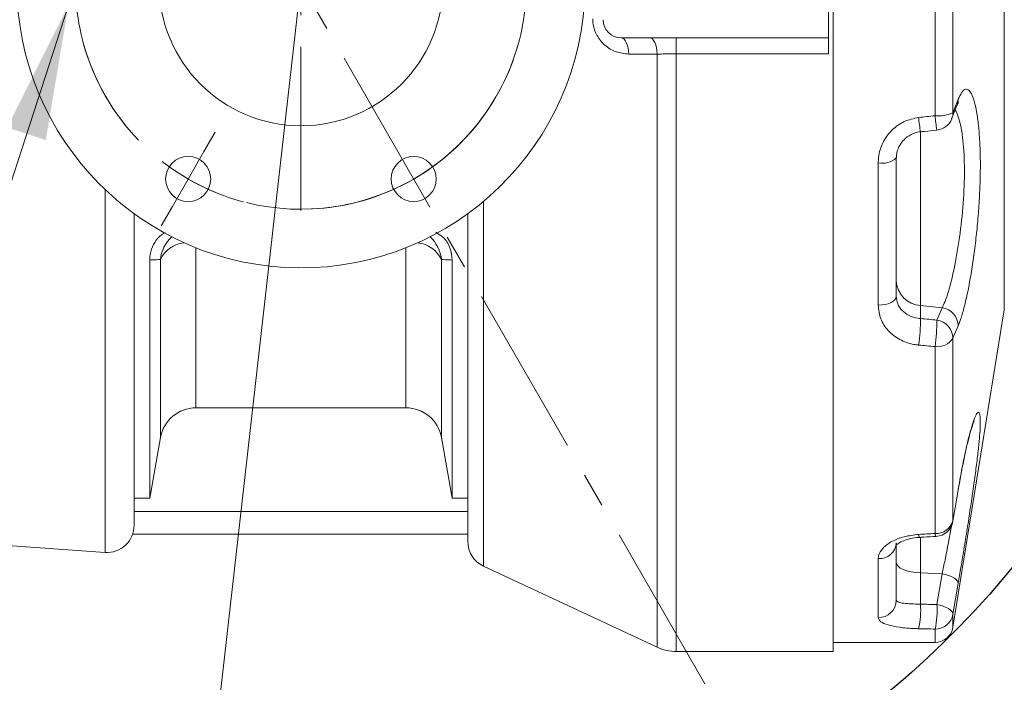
# Model space of a CAD drawing. Header units: millimetres. Extents: x 0 to 8410, y 0 to 5940.
# Tile 269 of 274: x 6400 to 6764, y 4719 to 4964. Entities that reach past the tile are written whole.
import ezdxf

# ---------------------------------------------------------------- set-up
doc = ezdxf.new("R2010")
doc.units = ezdxf.units.MM
doc.header["$LTSCALE"] = 10
doc.linetypes.add('CENTER', pattern=[10.16, 6.35, -1.27, 1.27, -1.27])
doc.linetypes.add('CENTERX2', pattern=[20.32, 12.7, -2.54, 2.54, -2.54])
doc.styles.add('SLDTEXTSTYLE0', font='TXT', dxfattribs={"width": 0.605})
doc.dimstyles.new('SLDDIMSTYLE10', dxfattribs={"dimtxt": 50, "dimasz": 50, "dimexe": 0, "dimexo": 0.0625, "dimgap": 12.5, "dimtad": 0, "dimtih": 1, "dimtoh": 1, "dimdec": 1, "dimlfac": 0.3, "dimrnd": 1e-09, "dimzin": 12, "dimdsep": 46, "dimtxsty": 'SLDTEXTSTYLE0', "dimblk1": 'NONE', "dimsah": 1, "dimcen": 0, "dimadec": 0, "dimazin": 0, "dimtfac": 1, "dimtmove": 0, "dimatfit": 3, "dimldrblk": 'NONE', "dimfxl": 1, "dimfrac": 2, "dimtolj": 1, "dimtzin": 12, "dimarcsym": 0})
doc.dimstyles.new('SLDDIMSTYLE14', dxfattribs={"dimtxt": 50, "dimasz": 50, "dimexe": 0, "dimexo": 0.0625, "dimgap": -12.5, "dimtad": 0, "dimtih": 1, "dimtoh": 1, "dimdec": 1, "dimlfac": 0.3, "dimrnd": 1e-09, "dimzin": 12, "dimdsep": 46, "dimtxsty": 'SLDTEXTSTYLE0', "dimsah": 1, "dimcen": 0, "dimadec": 0, "dimazin": 0, "dimtfac": 1, "dimtofl": 0, "dimtmove": 0, "dimatfit": 3, "dimfxl": 1, "dimfrac": 2, "dimtolj": 1, "dimtzin": 12, "dimarcsym": 0})
doc.dimstyles.new('SLDDIMSTYLE7', dxfattribs={"dimtxt": 50, "dimasz": 50, "dimexe": 0, "dimexo": 0.0625, "dimgap": 12.5, "dimtad": 0, "dimtih": 1, "dimtoh": 1, "dimdec": 1, "dimlfac": 0.3, "dimrnd": 1e-09, "dimzin": 12, "dimdsep": 46, "dimtxsty": 'SLDTEXTSTYLE0', "dimsah": 1, "dimcen": 0, "dimadec": 0, "dimazin": 0, "dimtfac": 1, "dimtofl": 0, "dimtmove": 0, "dimatfit": 3, "dimfxl": 1, "dimfrac": 2, "dimtolj": 1, "dimtzin": 12, "dimarcsym": 0})

# ---------------------------------------------------------------- blocks, each defined once
blk = doc.blocks.new('*D52')
at = {"color": 7, "linetype": 'Continuous', "lineweight": 0}
for p, q in [((6504.32, 4977.43), (6465.87, 4639.61)), ((6465.87, 4639.61), (6429.38, 4318.98)), ((6429.38, 4318.98), (5666.34, 4318.98))]:
    blk.add_line(p, q, dxfattribs=at)
blk.add_solid([(6465.87, 4639.61), (6452.77, 4590.78), (6467.67, 4589.08)], dxfattribs=at)
at = {"color": 7, "linetype": 'Continuous', "lineweight": 0, "char_height": 50, "attachment_point": 1, "style": 'SLDTEXTSTYLE0'}
for s, insert in [('Smallest circumscribed', (5682.21, 4460.16)), ('radius axis 4, R ', (5682.21, 4383.43)), ('98', (6174.72, 4383.43))]:
    blk.add_mtext(s, dxfattribs=dict(at, insert=insert))
blk = doc.blocks.new('*D57')
at = {"color": 7, "linetype": 'Continuous', "lineweight": 0}
for p, q in [((6423.57, 4985.35), (6418.4, 4969.51)), ((6418.4, 4969.51), (6327.05, 4689.52)), ((6327.05, 4689.52), (6227.05, 4689.52))]:
    blk.add_line(p, q, dxfattribs=at)
blk.add_solid([(6418.4, 4969.51), (6395.76, 4924.3), (6410.02, 4919.65)], dxfattribs=at)
at = {"color": 7, "linetype": 'Continuous', "lineweight": 0, "char_height": 50, "attachment_point": 1, "style": 'SLDTEXTSTYLE0'}
for s, insert in [(' Through', (5936.37, 4715.61)), ('6x M', (5749.31, 4715.61)), ('6', (5898.17, 4715.61))]:
    blk.add_mtext(s, dxfattribs=dict(at, insert=insert))
blk = doc.blocks.new('_NONE')
blk = doc.blocks.new('SW_CENTERMARKSYMBOL_2')
at = {"color": 0, "linetype": 'Continuous', "lineweight": 0}
for p, q in [((-5.83, 10.1), (-10, 17.32)), ((89.17, 10.1), (93.33, 17.32)), ((41.67, -48.84), (41.67, 11.67)), ((0, 0), (-5.83, 10.1)), ((83.33, 0), (89.17, 10.1)), ((0, 0), (5.83, -10.1)), ((83.33, 0), (77.5, -10.1)), ((5.83, -10.1), (10, -17.32)), ((77.5, -10.1), (73.33, -17.32)), ((41.67, -72.17), (41.67, -60.5)), ((-53.33, -72.17), (-61.67, -72.17)), ((-41.67, -72.17), (-53.33, -72.17)), ((18.33, -72.17), (-42.17, -72.17)), ((-41.67, -72.17), (-30, -72.17)), ((-30, -72.17), (-21.67, -72.17)), ((41.67, -72.17), (30, -72.17)), ((41.67, -72.17), (41.67, -83.84)), ((41.67, -72.17), (53.33, -72.17)), ((65, -72.17), (125.5, -72.17)), ((113.33, -72.17), (105, -72.17)), ((125, -72.17), (113.33, -72.17)), ((125, -72.17), (136.67, -72.17)), ((136.67, -72.17), (145, -72.17)), ((41.67, -95.5), (41.67, -156)), ((5.83, -134.23), (10, -127.02)), ((0, -144.34), (5.83, -134.23)), ((0, -144.34), (-5.83, -154.44)), ((-5.83, -154.44), (-10, -161.66))]:
    blk.add_line(p, q, dxfattribs=at)
for start, end in [(76.0428, 103.9572), (111.9786, 120), (60, 68.0214), (120, 128.0214), (51.9786, 60), (46.249, 51.9786), (136.0428, 163.9572), (8.0214, 13.751), (171.9786, 180), (0, 8.0214), (180, 188.0214), (351.9786, 0), (196.0428, 223.9572), (256.0428, 343.9572), (231.9786, 240), (240, 248.0214)]:
    blk.add_arc((41.67, -72.17), 83.33, start, end, dxfattribs=at)
blk = doc.blocks.new('*D64')
at = {"color": 7, "linetype": 'Continuous', "lineweight": 0}
for p, q in [((6658.6, 5478.5), (6658.6, 5401.78)), ((6842.22, 5478.5), (6658.6, 5478.5)), ((6842.22, 5401.78), (6842.22, 5478.5)), ((6658.6, 5401.78), (6842.22, 5401.78)), ((6525.89, 5057.92), (6613.95, 5386.43)), ((6613.95, 5386.43), (6858.1, 5386.43))]:
    blk.add_line(p, q, dxfattribs=at)
blk.add_solid([(6525.89, 5057.92), (6546.08, 5104.27), (6531.59, 5108.16)], dxfattribs=at)
at = {"color": 7, "linetype": 'Continuous', "lineweight": 0, "char_height": 50, "attachment_point": 1, "style": 'SLDTEXTSTYLE0'}
for s, insert in [('%%c', (6654.83, 5466.23)), (' 50 ', (6727.65, 5466.23))]:
    blk.add_mtext(s, dxfattribs=dict(at, insert=insert))

msp = doc.modelspace()

# ---------------------------------------------------------------- linework, layer by layer
at = {"color": 7, "linetype": 'Continuous', "lineweight": 0}
for p, q in [((6700.982439, 4730.763428), (6700.982439, 5224.096768)), ((6699.315769, 4957.429958), (6699.315769, 4977.096709)), ((6622.649109, 4957.429958), (6699.315769, 4957.429958)), ((6699.315769, 4957.429958), (6699.315769, 4951.465122)), ((6744.760462, 4927.505247), (6746.727464, 4932.435346)), ((6724.31577, 4913.039597), (6724.31577, 4861.925435)), ((6442.649104, 4892.44659), (6442.649104, 4777.315053)), ((6565.982439, 4771.329952), (6565.982439, 4892.44659)), ((6448.438205, 4787.429961), (6448.438205, 4875.340852)), ((6560.193338, 4875.340852), (6560.193338, 4787.429961)), ((6745.223813, 4739.696177), (6764.229797, 4856.899969)), ((6465.503766, 4820.76366), (6543.127777, 4820.76366)), ((6448.438205, 4787.429961), (6452.372997, 4809.745543)), ((6556.258547, 4809.745543), (6560.193338, 4787.429961)), ((6442.649104, 4787.429961), (6448.438205, 4787.429961)), ((6560.193338, 4787.429961), (6565.982439, 4787.429961)), ((6745.223813, 4779.02809), (6745.214823, 4778.797619)), ((6298.229558, 4776.690396), (6431.951542, 4767.339619)), ((6565.982439, 4774.096799), (6442.117058, 4774.096799)), ((6724.31577, 4770.863446), (6724.31577, 4749.691479)), ((6571.756254, 4762.266867), (6635.967046, 4732.32507)), ((6700.982439, 4734.096917), (6738.643088, 4734.096917)), ((6643.010689, 4730.763428), (6700.982439, 4730.763428))]:
    msp.add_line(p, q, dxfattribs=at)
at = {"color": 8, "linetype": 'Continuous', "lineweight": 0}
for p, q in [((6764.229797, 4856.899969), (6764.229797, 5097.960226)), ((6738.643088, 4928.627801), (6738.643088, 5026.232791)), ((6745.223813, 5025.109442), (6745.223813, 4929.750753)), ((6643.010689, 4951.465122), (6643.010689, 4957.429958)), ((6635.967046, 4951.40512), (6625.466558, 4951.417836)), ((6635.967046, 4732.32507), (6635.967046, 4951.40512)), ((6699.315769, 4951.465122), (6643.010689, 4951.465122)), ((6643.010689, 4951.465122), (6643.010689, 4730.763428)), ((6733.270499, 4922.718994), (6733.270499, 4858.494592)), ((6717.649115, 4858.671817), (6717.649115, 4911.225629)), ((6431.951542, 4767.339619), (6431.951542, 4901.348345)), ((6571.756254, 4896.951509), (6571.756254, 4762.266867)), ((6465.503766, 4879.866831), (6465.503766, 4820.76366)), ((6543.127777, 4820.76366), (6543.127777, 4879.866831)), ((6452.372997, 4809.745543), (6452.372997, 4875.504168)), ((6556.258547, 4875.504168), (6556.258547, 4809.745543)), ((6741.301331, 4857.714963), (6733.270499, 4858.494592)), ((6733.270499, 4858.494592), (6733.270499, 4853.71271)), ((6739.339965, 4853.170308), (6741.301331, 4857.714963)), ((6747.185178, 4850.991559), (6745.223813, 4846.456838)), ((6738.643088, 4774.355086), (6738.643088, 4843.372099)), ((6745.223813, 4846.456838), (6745.223813, 4779.02809)), ((6442.649104, 4782.430323), (6565.982439, 4782.430323)), ((6733.270499, 4772.753311), (6733.270499, 4759.784929)), ((6717.649115, 4743.276032), (6717.649115, 4765.044841)), ((6741.301331, 4759.461872), (6733.270499, 4759.784929)), ((6733.270499, 4759.784929), (6733.270499, 4748.240702)), ((6739.339965, 4748.109174), (6741.301331, 4759.461872)), ((6747.185178, 4755.876851), (6745.223813, 4744.526538)), ((6745.223813, 4744.526538), (6745.223813, 4739.696177)), ((6738.643088, 4734.096917), (6738.643088, 4739.040924))]:
    msp.add_line(p, q, dxfattribs=at)
at = {"color": 7, "linetype": 'CENTER', "lineweight": 0}
msp.add_line((6704.400644, 4630.87298), (6504.315772, 4977.430145), dxfattribs=at)
at = {"color": 8, "linetype": 'Continuous', "lineweight": 0, "flags": 128}
for points in [[(6625.466558, 4951.417836), (6625.368111, 4952.621055), (6625.177811, 4953.761491), (6624.902077, 4954.800598), (6624.550236, 4955.70341), (6624.134171, 4956.439329), (6623.667926, 4956.98332), (6623.167272, 4957.317504), (6622.649109, 4957.429958)], [(6635.967046, 4951.40512), (6635.869407, 4952.610326), (6635.679653, 4953.752749), (6635.404205, 4954.79424), (6635.052376, 4955.699039), (6634.636112, 4956.436944), (6634.169495, 4956.982526), (6633.668331, 4957.317106), (6633.149585, 4957.429958)], [(6745.223813, 4929.750753), (6746.404681, 4932.721846), (6747.185178, 4934.688004)], [(6724.31577, 4861.925435), (6724.18767, 4861.290845), (6723.808311, 4860.680493), (6723.192248, 4860.117825), (6722.363147, 4859.625094), (6721.352898, 4859.220179), (6720.200318, 4858.919772), (6718.949713, 4858.7346), (6717.649115, 4858.671817)], [(6724.31577, 4763.590487), (6724.483235, 4762.893113), (6724.979965, 4762.219183), (6725.789371, 4761.59095), (6726.884333, 4761.029872), (6728.22817, 4760.554624), (6729.775879, 4760.180704), (6731.475629, 4759.921225), (6733.270499, 4759.784929)], [(6747.185178, 4755.876851), (6747.112535, 4756.383094), (6746.811904, 4756.908409), (6746.293841, 4757.434122), (6745.576474, 4757.941954), (6744.684913, 4758.41442), (6743.650424, 4758.834434), (6742.509244, 4759.187691), (6741.301331, 4759.461872)], [(6739.339965, 4748.109174), (6740.546388, 4747.83539), (6741.686327, 4747.482133), (6742.719897, 4747.062517), (6743.610986, 4746.590448), (6744.328477, 4746.083014), (6744.847261, 4745.557698), (6745.149208, 4745.03278), (6745.223813, 4744.526538)]]:
    msp.add_lwpolyline(points, dxfattribs=at)
at = {"color": 7, "linetype": 'Continuous', "lineweight": 0, "flags": 128}
msp.add_lwpolyline([(6745.223813, 4779.02809), (6746.404681, 4785.958521), (6747.185178, 4790.5449)], dxfattribs=at)
at = {"color": 7, "linetype": 'CENTERX2', "lineweight": 30}
msp.add_circle((6504.315772, 4977.430145), 340, dxfattribs=at)
at = {"color": 7, "linetype": 'CENTERX2', "lineweight": 0}
msp.add_circle((6504.315772, 4977.430145), 83.333333, dxfattribs=at)
at = {"color": 7, "linetype": 'Continuous', "lineweight": 0}
for centre, radius in [((6504.315772, 4977.430145), 52.5), ((6462.649105, 4905.261362), 8.333333), ((6545.982438, 4905.261362), 8.333333)]:
    msp.add_circle(centre, radius, dxfattribs=at)
for centre, radius, start, end in [((6504.315772, 4977.430145), 105, 0.90238812, 359.09761188), ((6622.649105, 4964.096812), 6.666667, 180, 270), ((6738.6431, 4929.964748), 6.666667, 275.98679706, 338.26443647), ((6739.698742, 4929.54091), 5.529055, 338.29495965, 2.17505788), ((6465.503767, 4807.430145), 13.333333, 90, 170), ((6543.127776, 4807.430145), 13.333333, 10, 90), ((6738.6431, 4779.918654), 6.666667, 273.37507024, 350.31827854), ((6432.649105, 4777.315177), 10, 266, 0), ((6575.982438, 4771.330076), 10, 180, 245), ((6738.6431, 4740.763479), 6.666667, 270, 350.78897346), ((6643.010683, 4747.430145), 16.666667, 245, 270)]:
    msp.add_arc(centre, radius, start, end, dxfattribs=at)
at = {"color": 8, "linetype": 'Continuous', "lineweight": 0}
for centre, radius, start, end in [((6741.651285, 4934.468817), 5.538232, 338.27751607, 2.26819717), ((6791.62963, 4933.06736), 59.275266, 184.92959964, 190.07459115), ((6739.904027, 4941.082113), 12.517981, 264.21877778, 295.14886382), ((6779.474231, 4931.298964), 40.918424, 183.74294097, 191.22382304), ((6719.192746, 4918.710068), 7.641965, 258.3464162, 312.09644427), ((6465.677997, 4874.117564), 13.377059, 132.91791469, 174.05029747), ((6542.953546, 4874.117564), 13.377059, 5.94970253, 47.08208531), ((6462.219979, 4870.956416), 10.846434, 96.0124359, 155.21051244), ((6545.873178, 4870.204725), 11.65933, 27.03430205, 81.74274961), ((6733.857346, 4868.02422), 9.547681, 182.04902474, 266.47610016), ((6740.389805, 4850.980994), 6.795382, 0.08907978, 82.29116078), ((6656.205323, 4854.28632), 77.067311, 352.27721834, 359.57354552), ((6662.590919, 4853.705041), 76.750909, 352.2627997, 359.60080997), ((6738.426714, 4846.434804), 6.797134, 0.18573177, 82.2784884), ((6739.558344, 4849.981323), 6.672296, 262.11572995, 328.1142833), ((6739.041803, 4780.76373), 6.421035, 266.43991929, 344.31756274), ((6734.036214, 4773.907568), 1.464798, 176.85538169, 223.10089819), ((6740.154212, 4774.282101), 1.512885, 177.23485959, 222.31968016), ((6718.04666, 4771.31781), 6.285554, 266.3737667, 355.85464367), ((6717.772217, 4749.819684), 6.544809, 268.9222556, 358.87757319), ((6699.945441, 4746.243244), 33.384867, 347.77793796, 3.43012504), ((6706.172514, 4746.097127), 33.228424, 347.73963569, 3.47149728), ((6738.69577, 4745.66776), 6.627046, 269.54452185, 350.08384575)]:
    msp.add_arc(centre, radius, start, end, dxfattribs=at)
for centre, major_axis, ratio, start_param, end_param in [((6311.67726, 4977.430145), (2251.714042, 225.190116), 0.0409458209, 4.896321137, 4.8990656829), ((6312.374116, 4983.555602), (2251.716012, -219.000828), 0.03984534, 4.9042913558, 4.9070359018), ((6311.67726, 4977.430145), (2251.714042, -225.190116), 0.0409458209, 4.9045109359, 4.9072554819), ((6504.315772, 4703.544256), (0, 125.10458), 0.9458753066, 0.3728443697, 0.3890962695), ((6504.315772, 4703.544256), (0, 125.10458), 0.9458753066, 5.894089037, 5.9103409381), ((6311.67726, 4977.430145), (2251.713408, 94.054732), 0.0996668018, 4.8962529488, 4.8989974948), ((6312.374116, 4979.967392), (2251.715476, -91.428394), 0.096945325, 4.9043523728, 4.9070969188), ((6311.67726, 4977.430145), (2251.713408, -94.054732), 0.0996668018, 4.904579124, 4.90732367)]:
    msp.add_ellipse(centre, major_axis=major_axis, ratio=ratio, start_param=start_param, end_param=end_param, dxfattribs=at)
for points, knots in [([(6612.133223, 4964.432311), (6612.166073, 4963.754512), (6612.268377, 4961.643628), (6613.541841, 4958.070153), (6616.516821, 4954.419504), (6620.730278, 4951.893641), (6623.886725, 4951.576546), (6625.466558, 4951.417836)], [0, 0, 0, 0, 0.0947518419, 0.2950874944, 0.5167324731, 0.7581197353, 1, 1, 1, 1]), ([(6643.010689, 4951.465122), (6641.137066, 4951.458927), (6638.699031, 4951.450865), (6636.480616, 4951.41372), (6635.967046, 4951.40512)], [0, 0, 0, 0, 0.7684973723, 1, 1, 1, 1]), ([(6747.185178, 4934.688004), (6747.59749, 4935.596278), (6748.422126, 4937.412857), (6749.68174, 4938.537524), (6750.913317, 4938.397706), (6752.079492, 4936.933625), (6753.135246, 4934.165185), (6754.030239, 4930.209859), (6754.741593, 4925.218076), (6755.018018, 4921.155129), (6755.156232, 4919.123642)], [0, 0, 0, 0, 0.1254324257, 0.2508690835, 0.3763745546, 0.5018753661, 0.6271826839, 0.7524906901, 0.8762445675, 1, 1, 1, 1]), ([(6741.301331, 4857.714963), (6741.639839, 4858.446195), (6742.791605, 4860.93419), (6744.807633, 4867.744852), (6747.055361, 4878.821237), (6748.746988, 4891.465476), (6749.604753, 4904.349776), (6749.464646, 4914.1824), (6748.849547, 4920.809097), (6748.158406, 4925.104325), (6747.244891, 4928.290016), (6746.532673, 4930.427828), (6746.074737, 4930.644075), (6746.022664, 4930.668664)], [0, 0, 0, 0, 0.05661203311, 0.19262101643, 0.32620260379, 0.45719314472, 0.58725721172, 0.71889504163, 0.78536850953, 0.85388786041, 0.9214618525, 0.99106939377, 1, 1, 1, 1]), ([(6717.649115, 4911.225629), (6717.675429, 4911.913368), (6717.773309, 4914.47156), (6719.116791, 4918.804594), (6722.438964, 4923.411027), (6727.06875, 4926.814492), (6730.742827, 4927.5882), (6732.573621, 4927.97374)], [0, 0, 0, 0, 0.0862355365, 0.3207715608, 0.5507205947, 0.7761238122, 1, 1, 1, 1]), ([(6452.372997, 4875.504168), (6451.413329, 4875.461366), (6450.124545, 4875.403886), (6448.781244, 4875.353674), (6448.438205, 4875.340852)], [0, 0, 0, 0, 0.7446303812, 1, 1, 1, 1]), ([(6560.193338, 4875.340852), (6559.850262, 4875.353674), (6558.506969, 4875.403879), (6557.21818, 4875.461364), (6556.258547, 4875.504168)], [0, 0, 0, 0, 0.2553989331, 1, 1, 1, 1]), ([(6724.31577, 4861.925435), (6724.428602, 4860.968377), (6724.654386, 4859.05325), (6726.397671, 4856.579773), (6728.96087, 4854.735854), (6731.449798, 4853.915407), (6732.921128, 4853.751605), (6733.270499, 4853.71271)], [0, 0, 0, 0, 0.2331999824, 0.4666463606, 0.6994839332, 0.928641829, 1, 1, 1, 1]), ([(6732.573621, 4843.929998), (6731.991357, 4844.000441), (6729.539096, 4844.297114), (6725.387682, 4845.79004), (6721.108785, 4849.129085), (6718.208023, 4853.581869), (6717.835767, 4856.971984), (6717.649115, 4858.671817)], [0, 0, 0, 0, 0.0710101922, 0.2990659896, 0.5311110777, 0.7648949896, 1, 1, 1, 1]), ([(6749.445138, 4858.063452), (6749.030163, 4856.525211), (6748.270622, 4853.709725), (6747.52392, 4851.839835), (6747.185178, 4850.991559)], [0, 0, 0, 0, 0.5463498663, 1, 1, 1, 1]), ([(6747.185178, 4790.5449), (6747.597482, 4792.894504), (6748.422087, 4797.59371), (6749.681821, 4803.830977), (6750.913191, 4809.21452), (6752.079819, 4813.578803), (6753.13412, 4816.759685), (6754.034305, 4818.708339), (6754.726761, 4819.297998), (6755.208396, 4818.693321), (6755.311655, 4817.217054), (6755.362787, 4816.486033)], [0, 0, 0, 0, 0.1118552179, 0.2237102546, 0.3356341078, 0.447548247, 0.5592938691, 0.6710340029, 0.7813964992, 0.8917516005, 1, 1, 1, 1]), ([(6741.301331, 4759.461872), (6741.637726, 4761.144516), (6742.782272, 4766.86952), (6744.044474, 4773.31514), (6744.79294, 4777.576522), (6744.797615, 4777.603142)], [0, 0, 0, 0, 0.2926126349, 0.995581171, 1, 1, 1, 1]), ([(6717.649115, 4765.044841), (6717.675431, 4765.394961), (6717.773317, 4766.697312), (6719.116661, 4768.967925), (6722.439148, 4771.454694), (6727.068684, 4773.338141), (6730.742815, 4773.771821), (6732.573621, 4773.987921)], [0, 0, 0, 0, 0.08623669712, 0.32077644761, 0.55071461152, 0.77612261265, 1, 1, 1, 1]), ([(6724.31577, 4749.691479), (6724.42857, 4749.475801), (6724.65427, 4749.044251), (6726.397794, 4748.617518), (6728.960824, 4748.357878), (6731.4498, 4748.262735), (6732.921129, 4748.24493), (6733.270499, 4748.240702)], [0, 0, 0, 0, 0.233219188, 0.4666473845, 0.6994869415, 0.9286425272, 1, 1, 1, 1]), ([(6732.573621, 4739.17563), (6731.991357, 4739.192864), (6729.539124, 4739.265446), (6725.387781, 4739.630741), (6721.108678, 4740.494762), (6718.207968, 4741.723693), (6717.835753, 4742.757603), (6717.649115, 4743.276032)], [0, 0, 0, 0, 0.071010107, 0.2990624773, 0.5310965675, 0.7648793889, 1, 1, 1, 1])]:
    msp.add_open_spline(points, degree=3, knots=knots, dxfattribs=at)
at = {"color": 7, "linetype": 'Continuous', "lineweight": 0}
for points, knots in [([(6746.795786, 4932.40316), (6746.80869, 4932.44051), (6747.020279, 4933.05298), (6747.298114, 4933.488695), (6747.292385, 4933.492002), (6747.29043, 4933.49313)], [0, 0, 0, 0, 0.0410270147, 0.6727521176, 1, 1, 1, 1]), ([(6733.268214, 4922.698331), (6733.774167, 4922.751306), (6735.797586, 4922.963163), (6737.820979, 4923.175368), (6739.338426, 4923.334512)], [0, 0, 0, 0, 0.25004855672, 1, 1, 1, 1]), ([(6724.430907, 4913.226359), (6724.40523, 4913.545931), (6724.29796, 4914.881005), (6725.177118, 4917.236955), (6727.007005, 4919.891893), (6729.670888, 4921.765523), (6731.893921, 4922.627011), (6733.117058, 4922.652984), (6733.268984, 4922.656211)], [0, 0, 0, 0, 0.0724748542, 0.3027769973, 0.5306958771, 0.7523359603, 0.9692376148, 1, 1, 1, 1]), ([(6755.156232, 4919.123642), (6755.242783, 4916.985624), (6755.415882, 4912.709629), (6755.357215, 4905.591655), (6755.059033, 4898.215553), (6754.530648, 4890.724072), (6753.792901, 4883.308556), (6752.881727, 4876.113898), (6751.828594, 4869.387485), (6750.670813, 4863.176585), (6749.85602, 4859.777523), (6749.445138, 4858.063452)], [0, 0, 0, 0, 0.1112018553, 0.2224015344, 0.3321309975, 0.4418659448, 0.5519906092, 0.6621241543, 0.7740997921, 0.8860835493, 1, 1, 1, 1]), ([(6454.083445, 4885.47086), (6453.888141, 4885.380689), (6452.534569, 4884.75575), (6450.697133, 4882.634225), (6448.778768, 4879.275136), (6448.556703, 4876.70977), (6448.438205, 4875.340852)], [0, 0, 0, 0, 0.0486338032, 0.337060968, 0.6462457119, 1, 1, 1, 1]), ([(6560.193338, 4875.340852), (6560.028612, 4876.860455), (6559.698162, 4879.908879), (6557.404357, 4883.688854), (6555.008335, 4885.0979), (6554.124123, 4885.617884)], [0, 0, 0, 0, 0.3854335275, 0.7732046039, 1, 1, 1, 1]), ([(6755.362787, 4816.486033), (6755.365614, 4815.53053), (6755.37123, 4813.632158), (6755.055306, 4809.374849), (6754.53162, 4804.278454), (6753.792698, 4798.323477), (6752.881689, 4791.693989), (6751.82889, 4784.537599), (6750.669822, 4777.016896), (6749.448732, 4769.376861), (6748.269913, 4762.218794), (6747.523697, 4757.856012), (6747.185178, 4755.876851)], [0, 0, 0, 0, 0.10134036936, 0.20134057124, 0.30134502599, 0.40171006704, 0.50207542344, 0.60412482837, 0.706173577, 0.80999063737, 0.913802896, 1, 1, 1, 1]), ([(6747.234824, 4790.598544), (6747.316831, 4791.094067), (6747.750998, 4793.717499), (6748.568677, 4798.070493), (6749.650289, 4803.444765), (6750.703301, 4808.046453), (6751.665244, 4811.766802), (6752.471187, 4814.324275), (6752.917355, 4815.579122), (6753.204972, 4816.070263), (6753.127202, 4815.963505), (6753.126619, 4815.962704)], [0, 0, 0, 0, 0.03605399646, 0.19087939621, 0.34623216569, 0.49913969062, 0.65214580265, 0.79935618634, 0.91432557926, 0.99935746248, 1, 1, 1, 1]), ([(6724.157917, 4769.955866), (6724.156735, 4769.963094), (6724.153987, 4769.979898), (6725.108966, 4770.797569), (6726.908255, 4771.699629), (6729.481729, 4772.476755), (6731.653375, 4772.876899), (6732.858558, 4772.888939), (6732.965125, 4772.890004)], [0, 0, 0, 0, 0.1502447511, 0.3492875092, 0.5444567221, 0.7570526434, 0.9785177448, 1, 1, 1, 1]), ([(6732.96428, 4772.906296), (6733.470324, 4772.935948), (6735.494097, 4773.054534), (6737.517861, 4773.173962), (6739.035584, 4773.263526)], [0, 0, 0, 0, 0.250049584, 1, 1, 1, 1])]:
    msp.add_open_spline(points, degree=3, knots=knots, dxfattribs=at)

# ---------------------------------------------------------------- block references
msp.add_blockref('SW_CENTERMARKSYMBOL_2', (6462.649105, 5049.598929), dxfattribs=at)

# ---------------------------------------------------------------- dimensions: what is measured, and where the dimension line sits
dim = msp.add_diameter_dim_2p(p1=(6482.738859, 4896.938647), p2=(6525.892684, 5057.921644), dimstyle='SLDDIMSTYLE14', dxfattribs=at)
dim.commit()
dim.dimension.update_dxf_attribs({"geometry": '*D64', "text_midpoint": (6748.527365, 5440.139375), "dimtype": 163})
dim = msp.add_diameter_dim_2p(p1=(6423.56707, 4985.352527), p2=(6418.397807, 4969.507764), text='6x M<> Through', dimstyle='SLDDIMSTYLE10', override={"dimpost": '<>'}, dxfattribs=at)
dim.commit()
dim.dimension.update_dxf_attribs({"geometry": '*D57', "text_midpoint": (5980.244109, 4689.517904), "dimtype": 163})
dim = msp.add_radius_dim(center=(6504.315772, 4977.430145), mpoint=(6465.871674, 4639.610591), text='Smallest circumscribed\\Pradius axis 4, R <>', dimstyle='SLDDIMSTYLE7', dxfattribs=at)
dim.commit()
dim.dimension.update_dxf_attribs({"geometry": '*D52', "text_midpoint": (6035.361151, 4395.704145), "dimtype": 164})

doc.saveas('drawing.dxf')
